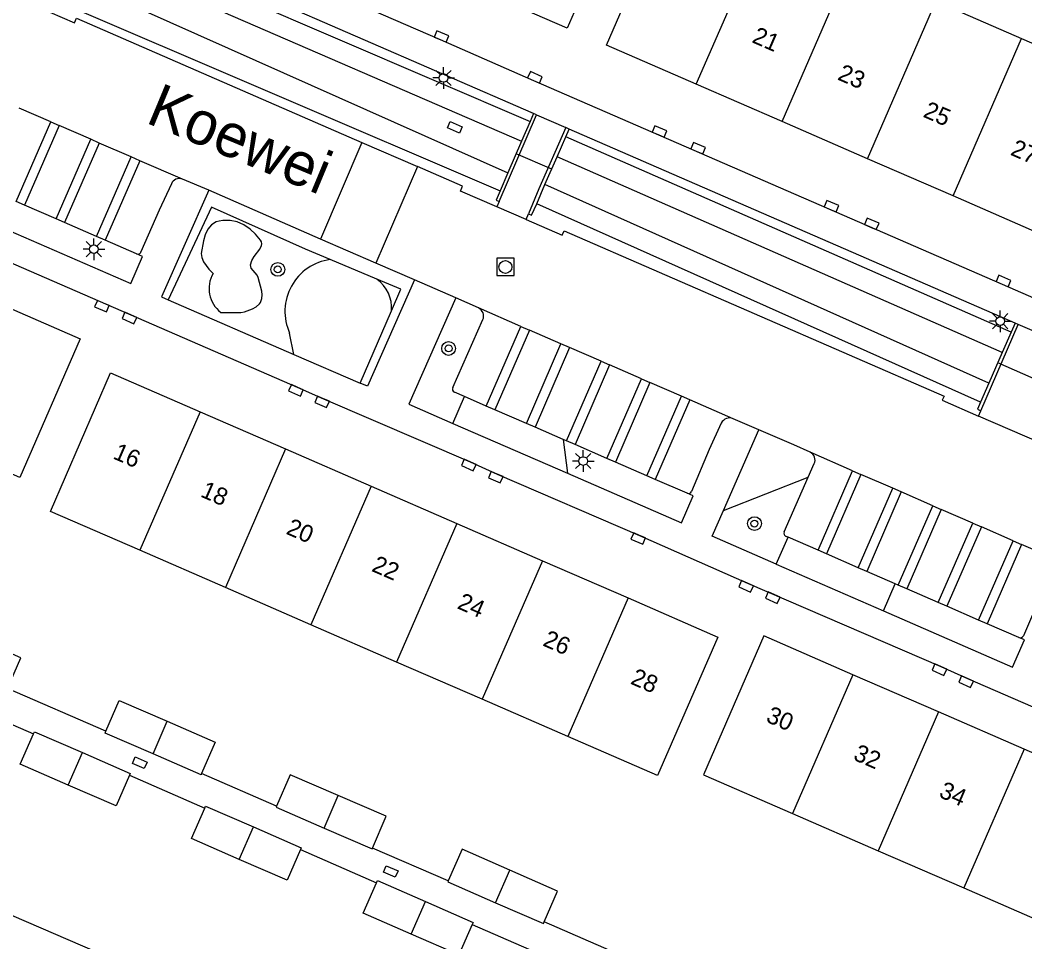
# Model space of a CAD drawing. Extents: x 136000 to 141014, y 402000 to 403500.
# Drawn here: x 138753 to 138811.1, y 402905.9 to 402959.2 of the extents above; entities that cross this region are included whole.
import ezdxf

# ---------------------------------------------------------------- set-up
doc = ezdxf.new("R2010")
doc.units = 0
for name, color, linetype in [('gg-afsc-hekwerk', 7, 'Continuous'), ('gg-anno-huisnummerreeks BGT', 7, 'Continuous'), ('gg-anno-openbare ruimte label', 7, 'Continuous'), ('gg-bbg-bijgebouw', 7, 'Continuous'), ('gg-bbg-hoofdgebouw', 7, 'Continuous'), ('gg-bbg-tussenscheiding', 7, 'Continuous'), ('gg-knt-verharding', 7, 'Continuous'), ('gg-knt-verharding nz', 7, 'Continuous'), ('gg-kntw-bovenkant insteek waterloop', 7, 'Continuous'), ('gg-kntw-waterlijn', 7, 'Continuous'), ('gg-kwrk-duiker nz buis', 7, 'Continuous'), ('gg-kwrk-kunstwerk', 7, 'Continuous'), ('gt-grn-groengrens', 7, 'Continuous'), ('gt-grn-weggrens', 7, 'Continuous'), ('gt-symb-boom', 7, 'Continuous'), ('gt-symb-kolk', 7, 'Continuous'), ('gt-symb-kolk center center', 7, 'Continuous'), ('gt-symb-lichtmast', 7, 'Continuous'), ('gt-symb-rioolschacht', 7, 'Continuous')]:
    doc.layers.add(name, color=color, linetype=linetype)

# ---------------------------------------------------------------- blocks, each defined once
blk = doc.blocks.new('gt0-KOLKCC')
at = {"layer": 'gt-symb-kolk center center'}
blk.add_lwpolyline([(-0.375, 0.2), (0.375, 0.2), (0.375, -0.2), (-0.375, -0.2)], close=True, dxfattribs=at)
blk = doc.blocks.new('gt0-LMAST')
at = {"layer": 'gt-symb-lichtmast'}
for p, q in [((-0.005, 0.246), (-0.005, 0.621)), ((-0.182, 0.173), (-0.447, 0.438)), ((0.172, 0.173), (0.437, 0.438)), ((-0.255, -0.004), (-0.63, -0.004)), ((-0.182, -0.181), (-0.447, -0.446)), ((-0.005, -0.254), (-0.005, -0.629)), ((0.437, -0.446), (0.172, -0.181)), ((0.245, -0.004), (0.62, -0.004))]:
    blk.add_line(p, q, dxfattribs=at)
blk.add_circle((-0.005, -0.004), 0.25, dxfattribs=at)
blk = doc.blocks.new('gt0-KOLK')
at = {"layer": 'gt-symb-kolk'}
blk.add_lwpolyline([(0, 0), (0.375, 0), (0.375, 0.4), (-0.375, 0.4), (-0.375, 0), (0, 0)], dxfattribs=at)
blk = doc.blocks.new('gt0-BOOM')
at = {"layer": 'gt-symb-boom'}
for radius in [0.4, 0.2]:
    blk.add_circle((0, 0), radius, dxfattribs=at)
blk = doc.blocks.new('gt0-RS')
at = {"layer": 'gt-symb-rioolschacht'}
blk.add_lwpolyline([(-0.5, -0.5), (0.5, -0.5), (0.5, 0.5), (-0.5, 0.5)], close=True, dxfattribs=at)
blk.add_circle((0, 0), 0.375, dxfattribs=at)

msp = doc.modelspace()

# ---------------------------------------------------------------- linework, layer by layer
at = {"layer": 'gg-afsc-hekwerk'}
for p, q in [((138745.662, 402921.426), (138753.765, 402917.894)), ((138757.941, 402918.038), (138752.262, 402920.509)), ((138759.309, 402915.494), (138763.669, 402913.603)), ((138767.826, 402913.706), (138763.484, 402915.593)), ((138769.206, 402911.203), (138773.607, 402909.269)), ((138777.757, 402909.392), (138773.366, 402911.286)), ((138779.15, 402906.872), (138785.363, 402904.168)), ((138790.33, 402903.966), (138783.314, 402907.027))]:
    msp.add_line(p, q, dxfattribs=at)
at = {"layer": 'gg-bbg-bijgebouw'}
for p, q in [((138753, 402916.139), (138753.765, 402917.894)), ((138757.899, 402917.941), (138757.941, 402918.038)), ((138760.677, 402916.734), (138757.899, 402917.941)), ((138755.769, 402914.932), (138753, 402916.139)), ((138768.611, 402915.526), (138767.826, 402913.706)), ((138771.387, 402914.328), (138768.611, 402915.526)), ((138762.9, 402911.83), (138763.669, 402913.603)), ((138765.668, 402910.629), (138762.9, 402911.83)), ((138776.436, 402908.2), (138779.2, 402906.985)), ((138780.499, 402908.125), (138783.266, 402906.917)), ((138779.2, 402906.985), (138779.15, 402906.872)), ((138783.266, 402906.917), (138783.314, 402907.027))]:
    msp.add_line(p, q, dxfattribs=at)
for points in [[(138752.262, 402920.509), (138753.036, 402922.288), (138750.257, 402923.498)], [(138757.941, 402918.038), (138758.718, 402919.826), (138761.495, 402918.617)], [(138761.495, 402918.617), (138764.272, 402917.408), (138763.484, 402915.593)], [(138753.765, 402917.894), (138753.819, 402918.018), (138756.588, 402916.811)], [(138756.588, 402916.811), (138759.357, 402915.603), (138759.309, 402915.494)], [(138763.484, 402915.593), (138763.455, 402915.527), (138760.677, 402916.734)], [(138759.309, 402915.494), (138758.538, 402913.724), (138755.769, 402914.932)], [(138773.366, 402911.286), (138774.162, 402913.13), (138771.387, 402914.328)], [(138763.669, 402913.603), (138763.716, 402913.711), (138766.484, 402912.51)], [(138767.826, 402913.706), (138767.799, 402913.644), (138770.575, 402912.446)], [(138766.484, 402912.51), (138769.252, 402911.309), (138769.206, 402911.203)], [(138770.575, 402912.446), (138773.35, 402911.248), (138773.366, 402911.286)], [(138769.206, 402911.203), (138768.436, 402909.428), (138765.668, 402910.629)], [(138781.32, 402910.006), (138778.553, 402911.215), (138777.757, 402909.392)], [(138783.314, 402907.027), (138784.086, 402908.796), (138781.32, 402910.006)], [(138775.605, 402906.31), (138772.835, 402907.512), (138773.607, 402909.269)], [(138773.607, 402909.269), (138773.671, 402909.414), (138776.436, 402908.2)], [(138777.757, 402909.392), (138777.731, 402909.332), (138780.499, 402908.125)], [(138779.15, 402906.872), (138778.375, 402905.107), (138775.605, 402906.31)]]:
    msp.add_lwpolyline(points, dxfattribs=at)
at = {"layer": 'gg-bbg-hoofdgebouw'}
for p, q in [((138806.17, 402960.172), (138810.93, 402958.103)), ((138792.108, 402955.47), (138786.908, 402957.733)), ((138797.07, 402953.31), (138792.108, 402955.47)), ((138802.01, 402951.16), (138797.07, 402953.31)), ((138806.969, 402949.002), (138802.01, 402951.16)), ((138763.4, 402936.527), (138768.351, 402934.372)), ((138768.351, 402934.372), (138773.303, 402932.218)), ((138773.303, 402932.218), (138778.254, 402930.063)), ((138759.912, 402928.51), (138754.745, 402930.759)), ((138778.254, 402930.063), (138783.206, 402927.908)), ((138764.864, 402926.356), (138759.912, 402928.51)), ((138783.206, 402927.908), (138788.157, 402925.754)), ((138769.816, 402924.201), (138764.864, 402926.356)), ((138774.767, 402922.047), (138769.816, 402924.201)), ((138779.719, 402919.892), (138774.767, 402922.047)), ((138806.117, 402919.157), (138801.165, 402921.311)), ((138784.67, 402917.738), (138779.719, 402919.892)), ((138811.068, 402917.003), (138806.117, 402919.157)), ((138816.02, 402914.848), (138811.068, 402917.003)), ((138792.523, 402915.527), (138797.674, 402913.286)), ((138797.674, 402913.286), (138802.625, 402911.132)), ((138802.625, 402911.132), (138807.578, 402908.977)), ((138807.578, 402908.977), (138812.529, 402906.823)), ((138752.499, 402907.414), (138757.45, 402905.257))]:
    msp.add_line(p, q, dxfattribs=at)
for points in [[(138783.203, 402970.163), (138783.679, 402971.258), (138789.088, 402968.906), (138784.642, 402958.71), (138779.478, 402960.956)], [(138786.908, 402957.733), (138791.338, 402967.911), (138796.75, 402965.573), (138795.796, 402963.364)], [(138810.93, 402958.103), (138816.071, 402955.868), (138812.119, 402946.76), (138806.969, 402949.002)], [(138751.277, 402943.002), (138756.465, 402940.747), (138752.963, 402932.729), (138747.786, 402934.979)], [(138754.745, 402930.759), (138758.222, 402938.78), (138763.4, 402936.527)], [(138788.157, 402925.754), (138793.351, 402923.494), (138789.863, 402915.478), (138784.67, 402917.738)], [(138801.165, 402921.311), (138796.015, 402923.552), (138792.523, 402915.527)]]:
    msp.add_lwpolyline(points, dxfattribs=at)
at = {"layer": 'gg-bbg-tussenscheiding'}
for p, q in [((138806.969, 402949.002), (138810.93, 402958.103)), ((138763.4, 402936.527), (138759.912, 402928.51)), ((138768.351, 402934.372), (138764.864, 402926.356)), ((138773.303, 402932.218), (138769.816, 402924.201)), ((138778.254, 402930.063), (138774.767, 402922.047)), ((138783.206, 402927.908), (138779.719, 402919.892)), ((138788.157, 402925.754), (138784.67, 402917.738)), ((138801.165, 402921.311), (138797.674, 402913.286)), ((138806.117, 402919.157), (138802.625, 402911.132)), ((138760.677, 402916.734), (138761.495, 402918.617)), ((138755.769, 402914.932), (138756.588, 402916.811)), ((138811.068, 402917.003), (138807.578, 402908.977)), ((138770.575, 402912.446), (138771.387, 402914.328)), ((138765.668, 402910.629), (138766.484, 402912.51)), ((138780.499, 402908.125), (138781.32, 402910.006)), ((138775.605, 402906.31), (138776.436, 402908.2))]:
    msp.add_line(p, q, dxfattribs=at)
for points in [[(138792.108, 402955.47), (138795.584, 402963.456), (138795.796, 402963.364)], [(138797.07, 402953.31), (138800.552, 402961.309), (138800.298, 402961.419)], [(138802.01, 402951.16), (138805.971, 402960.259), (138806.17, 402960.172)]]:
    msp.add_lwpolyline(points, dxfattribs=at)
at = {"layer": 'gg-knt-verharding'}
for p, q in [((138782.682, 402953.772), (138756.489, 402965.178)), ((138810.547, 402941.652), (138784.754, 402952.875)), ((138772.766, 402952.096), (138770.364, 402946.514)), ((138772.766, 402952.096), (138775.974, 402950.698)), ((138775.974, 402950.698), (138773.574, 402945.115)), ((138763.902, 402949.33), (138762.373, 402949.974)), ((138770.364, 402946.514), (138763.902, 402949.33)), ((138753.244, 402948.468), (138752.76, 402948.678)), ((138780.704, 402948.689), (138780.567, 402948.371)), ((138755.07, 402947.675), (138753.244, 402948.468)), ((138755.564, 402947.46), (138755.07, 402947.675)), ((138757.41, 402946.658), (138755.564, 402947.46)), ((138782.262, 402947.642), (138782.391, 402947.962)), ((138757.915, 402946.439), (138757.41, 402946.658)), ((138759.723, 402945.654), (138757.915, 402946.439)), ((138773.574, 402945.115), (138770.364, 402946.514)), ((138775.803, 402944.144), (138773.574, 402945.115)), ((138778.193, 402943.107), (138775.803, 402944.144)), ((138761.561, 402942.999), (138768.815, 402939.839)), ((138779.504, 402942.525), (138778.193, 402943.107)), ((138778.016, 402937.932), (138779.754, 402941.85)), ((138768.815, 402939.839), (138772.669, 402938.171)), ((138778.699, 402937.398), (138778.11, 402937.654)), ((138779.955, 402936.853), (138778.699, 402937.398)), ((138780.454, 402936.636), (138779.955, 402936.853)), ((138782.277, 402935.845), (138780.454, 402936.636)), ((138808.429, 402936.274), (138808.568, 402936.579)), ((138778.028, 402935.85), (138784.649, 402932.97)), ((138782.777, 402935.628), (138782.277, 402935.845)), ((138795.721, 402935.468), (138794.246, 402936.122)), ((138784.401, 402934.923), (138782.777, 402935.628)), ((138793.683, 402930.814), (138795.721, 402935.468)), ((138784.601, 402934.837), (138784.401, 402934.923)), ((138785.093, 402934.623), (138784.601, 402934.837)), ((138786.931, 402933.825), (138785.093, 402934.623)), ((138787.431, 402933.608), (138786.931, 402933.825)), ((138789.25, 402932.819), (138787.431, 402933.608)), ((138798.582, 402932.731), (138798.929, 402933.52)), ((138789.736, 402932.608), (138789.25, 402932.819)), ((138791.577, 402931.809), (138789.736, 402932.608)), ((138797.197, 402929.583), (138798.582, 402932.731)), ((138797.413, 402929.268), (138797.305, 402929.315)), ((138799.15, 402928.513), (138797.413, 402929.268)), ((138799.639, 402928.301), (138799.15, 402928.513)), ((138801.477, 402927.502), (138799.639, 402928.301)), ((138796.736, 402927.71), (138802.939, 402925.009)), ((138801.969, 402927.288), (138801.477, 402927.502)), ((138803.618, 402926.572), (138801.969, 402927.288)), ((138803.795, 402926.495), (138803.618, 402926.572)), ((138804.283, 402926.283), (138803.795, 402926.495)), ((138806.106, 402925.491), (138804.283, 402926.283)), ((138806.608, 402925.273), (138806.106, 402925.491)), ((138808.442, 402924.476), (138806.608, 402925.273)), ((138808.932, 402924.263), (138808.442, 402924.476)), ((138810.764, 402923.467), (138808.932, 402924.263))]:
    msp.add_line(p, q, dxfattribs=at)
for points in [[(138729.726, 402978.661), (138732.319, 402977.577), (138742.528, 402973.163), (138743.451, 402972.73), (138753.5, 402968.385), (138757.955, 402966.432), (138777.288, 402958.046), (138782.695, 402955.679), (138809.805, 402943.902), (138826.172, 402936.77), (138833.321, 402933.685)], [(138753.992, 402959.944), (138756.13, 402959.008), (138756.244, 402959.293), (138772.766, 402952.096)], [(138721.14, 402958.717), (138721.718, 402958.505), (138759.391, 402942.121), (138769.025, 402937.95), (138770.535, 402937.279), (138779.023, 402933.629), (138780.584, 402932.921), (138788.831, 402929.374), (138795.072, 402926.611), (138806.258, 402921.782), (138807.797, 402921.088), (138816.241, 402917.432), (138817.743, 402916.759), (138825.423, 402913.403), (138833.364, 402909.961)], [(138780.567, 402948.371), (138778.457, 402949.29), (138778.585, 402949.561), (138775.974, 402950.698)], [(138761.74, 402949.706), (138761.033, 402948.183), (138759.981, 402945.771)], [(138763.902, 402949.33), (138761.173, 402943.169), (138761.561, 402942.999)], [(138782.262, 402947.642), (138784.356, 402946.732), (138784.471, 402946.986), (138806.457, 402937.43), (138806.332, 402937.185), (138808.429, 402936.274)], [(138751.4, 402947.415), (138759.384, 402943.944), (138760.063, 402945.507), (138759.723, 402945.654)], [(138775.803, 402944.144), (138773.08, 402937.993), (138772.669, 402938.171)], [(138778.193, 402943.107), (138775.471, 402936.962), (138778.028, 402935.85)], [(138793.553, 402935.861), (138792.857, 402934.335), (138791.829, 402931.916)], [(138798.687, 402934.182), (138797.756, 402934.609), (138795.721, 402935.468)], [(138784.649, 402932.97), (138791.251, 402930.099), (138791.927, 402931.657), (138791.577, 402931.809)], [(138796.736, 402927.71), (138793.03, 402929.324), (138793.683, 402930.814)], [(138812.784, 402927.519), (138812.079, 402925.991), (138811.03, 402923.571)], [(138802.939, 402925.009), (138810.408, 402921.756), (138811.09, 402923.325), (138810.764, 402923.467)]]:
    msp.add_lwpolyline(points, dxfattribs=at)
for centre, radius, start, end in [((138762.194, 402949.516), 0.492, 68.60986, 157.28386), ((138759.799, 402945.83), 0.191, 246.64365, 342.14382), ((138779.294, 402942.063), 0.507, 335.13651, 65.50977), ((138778.226, 402937.848), 0.226, 158.21785, 239.14597), ((138794.039, 402935.622), 0.541, 67.46954, 153.80556), ((138798.487, 402933.733), 0.491, 334.2443, 65.91637), ((138791.652, 402931.982), 0.189, 246.53818, 339.47428), ((138797.361, 402929.493), 0.187, 151.43859, 252.4588), ((138810.845, 402923.653), 0.203, 246.54626, 336.16249)]:
    msp.add_arc(centre, radius, start, end, dxfattribs=at)
at = {"layer": 'gg-knt-verharding nz'}
for p, q in [((138754.761, 402953.286), (138752.931, 402954.081)), ((138752.76, 402948.678), (138754.761, 402953.286)), ((138754.761, 402953.286), (138755.245, 402953.075)), ((138755.245, 402953.075), (138753.244, 402948.468)), ((138757.071, 402952.281), (138755.245, 402953.075)), ((138755.07, 402947.675), (138757.071, 402952.281)), ((138757.564, 402952.066), (138757.071, 402952.281)), ((138757.564, 402952.066), (138755.564, 402947.46)), ((138759.41, 402951.263), (138757.564, 402952.066)), ((138757.41, 402946.658), (138759.41, 402951.263)), ((138759.915, 402951.043), (138757.915, 402946.439)), ((138759.915, 402951.043), (138759.41, 402951.263)), ((138762.373, 402949.974), (138759.915, 402951.043)), ((138782.262, 402947.642), (138780.567, 402948.371)), ((138781.955, 402941.46), (138779.504, 402942.525)), ((138779.955, 402936.853), (138781.955, 402941.46)), ((138782.454, 402941.244), (138780.454, 402936.636)), ((138781.955, 402941.46), (138782.454, 402941.244)), ((138784.277, 402940.452), (138782.454, 402941.244)), ((138782.277, 402935.845), (138784.277, 402940.452)), ((138784.776, 402940.235), (138784.277, 402940.452)), ((138784.776, 402940.235), (138782.777, 402935.628)), ((138786.6, 402939.443), (138784.776, 402940.235)), ((138784.601, 402934.837), (138786.6, 402939.443)), ((138786.6, 402939.443), (138787.092, 402939.229)), ((138787.092, 402939.229), (138785.093, 402934.623)), ((138788.93, 402938.431), (138787.092, 402939.229)), ((138786.931, 402933.825), (138788.93, 402938.431)), ((138789.429, 402938.214), (138787.431, 402933.608)), ((138788.93, 402938.431), (138789.429, 402938.214)), ((138791.248, 402937.424), (138789.429, 402938.214)), ((138789.25, 402932.819), (138791.248, 402937.424)), ((138791.735, 402937.212), (138789.736, 402932.608)), ((138791.735, 402937.212), (138791.248, 402937.424)), ((138794.246, 402936.122), (138791.735, 402937.212)), ((138812.096, 402934.686), (138808.429, 402936.274)), ((138801.147, 402933.11), (138798.687, 402934.182)), ((138799.15, 402928.513), (138801.147, 402933.11)), ((138801.636, 402932.897), (138799.639, 402928.301)), ((138801.147, 402933.11), (138801.636, 402932.897)), ((138803.473, 402932.097), (138801.636, 402932.897)), ((138801.477, 402927.502), (138803.473, 402932.097)), ((138803.965, 402931.883), (138801.969, 402927.288)), ((138803.965, 402931.883), (138803.473, 402932.097)), ((138805.79, 402931.087), (138803.965, 402931.883)), ((138803.795, 402926.495), (138805.79, 402931.087)), ((138806.279, 402930.875), (138804.283, 402926.283)), ((138805.79, 402931.087), (138806.279, 402930.875)), ((138808.101, 402930.081), (138806.279, 402930.875)), ((138806.106, 402925.491), (138808.101, 402930.081)), ((138808.101, 402930.081), (138808.602, 402929.863)), ((138808.602, 402929.863), (138806.608, 402925.273)), ((138810.435, 402929.064), (138808.602, 402929.863)), ((138808.442, 402924.476), (138810.435, 402929.064)), ((138810.925, 402928.851), (138808.932, 402924.263)), ((138810.435, 402929.064), (138810.925, 402928.851)), ((138813.432, 402927.759), (138810.925, 402928.851))]:
    msp.add_line(p, q, dxfattribs=at)
at = {"layer": 'gg-kntw-bovenkant insteek waterloop'}
for p, q in [((138756.232, 402964.585), (138782.487, 402953.319)), ((138754.486, 402960.565), (138780.759, 402949.308)), ((138810.319, 402941.127), (138784.56, 402952.429)), ((138808.559, 402937.07), (138782.873, 402948.555))]:
    msp.add_line(p, q, dxfattribs=at)
at = {"layer": 'gg-kntw-waterlijn'}
for p, q in [((138755.788, 402963.564), (138781.99, 402952.165)), ((138755.101, 402961.982), (138781.2, 402950.332)), ((138809.807, 402939.947), (138784.057, 402951.276)), ((138809.041, 402938.18), (138783.353, 402949.658))]:
    msp.add_line(p, q, dxfattribs=at)
at = {"layer": 'gg-kwrk-duiker nz buis'}
for p, q in [((138783.746, 402950.56), (138781.681, 402951.447)), ((138813.562, 402937.592), (138809.549, 402939.351))]:
    msp.add_line(p, q, dxfattribs=at)
at = {"layer": 'gg-kwrk-kunstwerk'}
for p, q in [((138780.704, 402948.689), (138782.862, 402953.697)), ((138782.487, 402953.319), (138781.99, 402952.165)), ((138782.682, 402953.772), (138782.487, 402953.319)), ((138782.862, 402953.697), (138782.682, 402953.772)), ((138784.56, 402952.429), (138784.754, 402952.875)), ((138784.754, 402952.875), (138784.568, 402952.958)), ((138781.99, 402952.165), (138781.2, 402950.332)), ((138784.057, 402951.276), (138784.56, 402952.429)), ((138783.353, 402949.658), (138784.057, 402951.276)), ((138781.2, 402950.332), (138780.759, 402949.308)), ((138782.873, 402948.555), (138783.353, 402949.658)), ((138810.547, 402941.652), (138810.319, 402941.127)), ((138810.731, 402941.566), (138810.547, 402941.652)), ((138808.568, 402936.579), (138810.731, 402941.566)), ((138810.319, 402941.127), (138809.807, 402939.947)), ((138809.807, 402939.947), (138809.041, 402938.18)), ((138809.041, 402938.18), (138808.559, 402937.07))]:
    msp.add_line(p, q, dxfattribs=at)
for points in [[(138784.568, 402952.958), (138782.998, 402949.425), (138782.391, 402947.962)], [(138780.759, 402949.308), (138780.525, 402948.764), (138780.704, 402948.689)], [(138782.391, 402947.962), (138782.58, 402947.883), (138782.873, 402948.555)], [(138808.559, 402937.07), (138808.384, 402936.665), (138808.568, 402936.579)]]:
    msp.add_lwpolyline(points, dxfattribs=at)
at = {"layer": 'gt-grn-groengrens'}
for p, q in [((138773.624, 402944.188), (138770.933, 402945.321)), ((138772.669, 402938.171), (138774.475, 402942.364)), ((138768.815, 402939.839), (138768.576, 402941.074)), ((138778.028, 402935.85), (138778.699, 402937.398)), ((138784.401, 402934.923), (138784.649, 402932.97)), ((138793.683, 402930.814), (138798.582, 402932.731)), ((138796.736, 402927.71), (138797.413, 402929.268)), ((138802.939, 402925.009), (138803.618, 402926.572))]:
    msp.add_line(p, q, dxfattribs=at)
for points in [[(138770.933, 402945.321), (138769.498, 402945.925), (138764.056, 402948.363), (138761.561, 402942.999)], [(138764.597, 402942.271), (138765.761, 402942.257), (138765.975, 402942.308), (138766.425, 402942.47), (138766.65, 402942.597), (138766.828, 402942.757), (138766.889, 402942.85), (138766.967, 402943.069), (138766.993, 402943.284), (138766.977, 402943.5), (138766.767, 402944.286), (138766.71, 402944.415), (138766.361, 402944.825), (138766.318, 402945.016), (138766.386, 402945.268), (138766.529, 402945.5), (138766.86, 402945.928), (138766.959, 402946.135), (138766.971, 402946.238), (138766.953, 402946.342), (138766.896, 402946.449), (138766.613, 402946.795), (138766.292, 402947.092), (138765.937, 402947.331), (138765.554, 402947.501), (138765.147, 402947.591), (138764.722, 402947.592), (138764.503, 402947.555), (138764.335, 402947.502), (138764.057, 402947.327), (138763.847, 402947.074), (138763.695, 402946.764), (138763.589, 402946.415), (138763.467, 402945.676), (138763.492, 402945.44), (138763.597, 402945.198), (138763.911, 402944.77), (138764.153, 402944.525)], [(138774.475, 402942.364), (138775.01, 402943.605), (138773.624, 402944.188)]]:
    msp.add_lwpolyline(points, dxfattribs=at)
for centre, radius, start, end in [((138771.327, 402942.325), 3.022, 97.49269, 204.44851), ((138765.652, 402943.65), 1.736, 149.71265, 232.57462), ((138772.455, 402942.532), 2.027, 355.23733, 54.78614)]:
    msp.add_arc(centre, radius, start, end, dxfattribs=at)
at = {"layer": 'gt-grn-weggrens'}
for p, q in [((138782.862, 402953.697), (138784.568, 402952.958)), ((138814.389, 402940), (138810.731, 402941.566))]:
    msp.add_line(p, q, dxfattribs=at)

# ---------------------------------------------------------------- block references
at = {"layer": 'gt-symb-boom'}
for p in [(138767.895, 402944.757), (138777.777, 402940.185), (138795.472, 402930.053)]:
    msp.add_blockref('gt0-BOOM', p, dxfattribs=at)
at = {"layer": 'gt-symb-kolk'}
for p, rotation in [((138777.288, 402958.046), -23.420054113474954), ((138782.695, 402955.679), -23.420054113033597), ((138789.901, 402952.552), -23.420054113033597), ((138792.139, 402951.583), -23.420054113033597), ((138799.849, 402948.228), -23.420054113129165), ((138802.179, 402947.206), -23.420054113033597), ((138809.805, 402943.902), -23.420054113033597), ((138757.804, 402942.812), 155.99818091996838), ((138759.391, 402942.121), 155.99818091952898), ((138769.025, 402937.95), 155.99818091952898), ((138770.535, 402937.279), 155.99818091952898), ((138779.023, 402933.629), 155.99818091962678), ((138780.584, 402932.921), 155.99818091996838), ((138788.831, 402929.374), 155.99818091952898), ((138795.072, 402926.611), 155.99818091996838), ((138796.612, 402925.955), 155.99818091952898), ((138806.258, 402921.782), 155.99818091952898), ((138807.797, 402921.088), 155.99818091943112)]:
    msp.add_blockref('gt0-KOLK', p, dxfattribs=dict(at, rotation=rotation))
at = {"layer": 'gt-symb-kolk center center'}
for p, rotation in [((138778.139, 402952.976), -23.420054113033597), ((138759.906, 402916.221), -23.42005411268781), ((138774.431, 402909.927), -23.420054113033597)]:
    msp.add_blockref('gt0-KOLKCC', p, dxfattribs=dict(at, rotation=rotation))
at = {"layer": 'gt-symb-lichtmast'}
for p in [(138777.49, 402955.831), (138757.264, 402945.924), (138809.7, 402941.762), (138785.575, 402933.677)]:
    msp.add_blockref('gt0-LMAST', p, dxfattribs=at)
at = {"layer": 'gt-symb-rioolschacht'}
msp.add_blockref('gt0-RS', (138781.062, 402944.896), dxfattribs=at)

# ---------------------------------------------------------------- texts
at = {"layer": 'gg-anno-huisnummerreeks BGT'}
for s, p in [('21', (138795.273, 402957.909)), ('23', (138800.224, 402955.754)), ('25', (138805.173, 402953.6)), ('27', (138810.227, 402951.401)), ('16', (138758.302, 402933.838)), ('18', (138763.367, 402931.634)), ('20', (138768.318, 402929.479)), ('22', (138773.27, 402927.325)), ('24', (138778.221, 402925.17)), ('26', (138783.173, 402923.015)), ('28', (138788.245, 402920.808)), ('30', (138796.082, 402918.616)), ('32', (138801.133, 402916.418)), ('34', (138806.085, 402914.264))]:
    msp.add_text(s, height=1, rotation=336.5, dxfattribs=at).set_placement(p)
at = {"layer": 'gg-anno-openbare ruimte label'}
msp.add_text('Koewei', height=2.5, rotation=337.4, dxfattribs=at).set_placement((138760.185, 402953.267))

doc.saveas('drawing.dxf')
